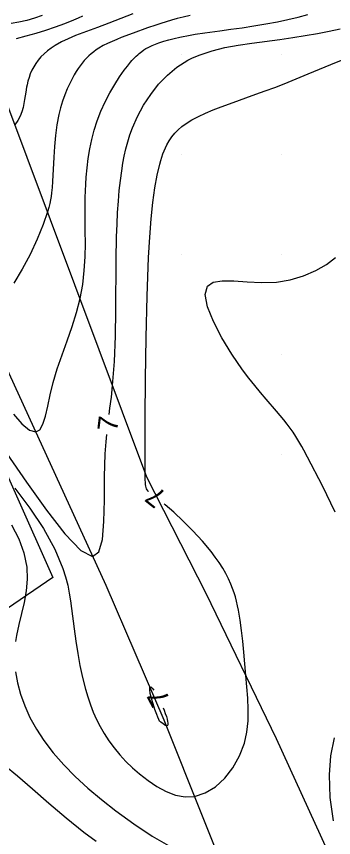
# Model space of a CAD drawing. Extents: x 2602990 to 2605851, y 618069 to 619180.
# Drawn here: x 2603993.5 to 2604025.2, y 618561.6 to 618643.8 of the extents above; entities that cross this region are included whole.
import ezdxf

# ---------------------------------------------------------------- set-up
doc = ezdxf.new("R2010")
doc.units = 0
for name, color, linetype in [('DTM Contours Minor', 7, 'Continuous'), ('DTM Contours Minor Text', 7, 'Continuous'), ('Exist DTM Crownline', 7, 'Continuous'), ('Exist DTM QL2 LIDAR Elevation Point', 7, 'Continuous'), ('Exist Roads EOP', 7, 'Continuous'), ('PH Exist DTM Breakline', 7, 'Continuous'), ('PH Exist DTM Obscure Area', 7, 'Continuous')]:
    doc.layers.add(name, color=color, linetype=linetype)

msp = doc.modelspace()

# ---------------------------------------------------------------- linework, layer by layer
at = {"layer": 'DTM Contours Minor'}
for points in [[(2603996.062, 618643.897), (2603995.301, 618643.63), (2603994.522, 618643.404), (2603993.733, 618643.226), (2603992.939, 618643.104)], [(2603993.175, 618603.983), (2603994.023, 618603.034), (2603994.782, 618602.407), (2603995.408, 618602.212), (2603995.809, 618602.439), (2603996.12, 618602.986), (2603996.377, 618603.792), (2603996.613, 618604.798), (2603996.862, 618605.942), (2603997.16, 618607.165), (2603997.572, 618608.545), (2603998.048, 618609.941), (2603998.551, 618611.347), (2603999.045, 618612.757), (2603999.492, 618614.163), (2603999.857, 618615.56), (2604000.118, 618616.981), (2604000.276, 618618.377), (2604000.355, 618619.744), (2604000.38, 618621.074), (2604000.373, 618622.361), (2604000.359, 618623.597), (2604000.356, 618624.308), (2604000.36, 618625.004), (2604000.373, 618625.686), (2604000.394, 618626.361), (2604000.427, 618627.032), (2604000.471, 618627.702), (2604000.557, 618628.649), (2604000.673, 618629.599), (2604000.826, 618630.548), (2604001.022, 618631.491), (2604001.264, 618632.425), (2604001.558, 618633.344), (2604001.939, 618634.317), (2604002.37, 618635.256), (2604002.837, 618636.148), (2604003.323, 618636.982), (2604003.81, 618637.745), (2604004.284, 618638.425), (2604004.6, 618638.845), (2604004.904, 618639.221), (2604005.052, 618639.392), (2604005.197, 618639.553), (2604005.34, 618639.702), (2604005.482, 618639.842), (2604005.623, 618639.973), (2604005.762, 618640.095), (2604005.902, 618640.208), (2604006.041, 618640.313), (2604006.247, 618640.455), (2604006.455, 618640.583), (2604006.663, 618640.697), (2604006.872, 618640.801), (2604007.081, 618640.896), (2604007.403, 618641.029), (2604007.745, 618641.155), (2604008.242, 618641.32), (2604008.757, 618641.472), (2604009.276, 618641.607), (2604009.852, 618641.739), (2604010.165, 618641.804), (2604010.549, 618641.878), (2604011.392, 618642.022), (2604012.339, 618642.166), (2604013.862, 618642.376), (2604014.944, 618642.521), (2604016.082, 618642.679), (2604017.256, 618642.854), (2604018.448, 618643.051), (2604019.637, 618643.273), (2604020.667, 618643.493), (2604021.677, 618643.739), (2604022.664, 618644.013)], [(2604010.89, 618643.895), (2604010.181, 618643.734), (2604009.59, 618643.587), (2604009.023, 618643.433), (2604008.477, 618643.273), (2604007.954, 618643.11), (2604007.453, 618642.946), (2604006.6, 618642.65), (2604005.164, 618642.124), (2604003.982, 618641.682), (2604003.519, 618641.503), (2604003.06, 618641.313), (2604002.608, 618641.109), (2604002.169, 618640.888), (2604001.748, 618640.645), (2604001.477, 618640.468), (2604001.217, 618640.278), (2604000.966, 618640.077), (2604000.725, 618639.862), (2604000.494, 618639.635), (2604000.271, 618639.394), (2604000.057, 618639.138), (2603999.85, 618638.867), (2603999.65, 618638.582), (2603999.457, 618638.282), (2603999.268, 618637.967), (2603999.084, 618637.637), (2603998.814, 618637.11), (2603998.555, 618636.548), (2603998.312, 618635.953), (2603998.089, 618635.326), (2603997.89, 618634.669), (2603997.718, 618633.982), (2603997.523, 618632.946), (2603997.382, 618631.875), (2603997.282, 618630.793), (2603997.213, 618629.724), (2603997.092, 618627.294), (2603997.049, 618626.679), (2603996.994, 618626.139), (2603996.946, 618625.796), (2603996.886, 618625.442), (2603996.809, 618625.072), (2603996.714, 618624.681), (2603996.596, 618624.261), (2603996.157, 618622.966), (2603995.566, 618621.512), (2603994.857, 618619.992), (2603994.064, 618618.494), (2603993.219, 618617.11)], [(2604005.143, 618644.075), (2604002.72, 618643.13), (2604001.606, 618642.709), (2604000.136, 618642.17), (2603999.396, 618641.884), (2603998.673, 618641.578), (2603997.984, 618641.249), (2603997.344, 618640.889), (2603996.947, 618640.627), (2603996.581, 618640.35), (2603996.244, 618640.059), (2603995.939, 618639.754), (2603995.664, 618639.436), (2603995.421, 618639.108), (2603995.21, 618638.767), (2603995.027, 618638.417), (2603994.872, 618638.06), (2603994.741, 618637.695), (2603994.632, 618637.326), (2603994.542, 618636.952), (2603994.493, 618636.713), (2603994.41, 618636.229), (2603994.295, 618635.487), (2603994.227, 618635.085), (2603994.139, 618634.675), (2603994.019, 618634.257), (2603993.854, 618633.831), (2603993.63, 618633.399), (2603993.336, 618632.96)], [(2604000.107, 618643.826), (2603999.663, 618643.629), (2603999.206, 618643.435), (2603998.309, 618643.079), (2603997.369, 618642.738), (2603996.4, 618642.413), (2603995.416, 618642.106), (2603994.43, 618641.822), (2603993.456, 618641.562)], [(2604002.767, 618603.947), (2604002.85, 618604.581), (2604002.991, 618605.703), (2604003.117, 618606.86), (2604003.295, 618609.258), (2604003.395, 618611.791), (2604003.442, 618614.381), (2604003.477, 618619.432), (2604003.514, 618621.74), (2604003.555, 618623.008), (2604003.612, 618624.197), (2604003.687, 618625.318), (2604003.78, 618626.378), (2604003.893, 618627.388), (2604004.024, 618628.356), (2604004.144, 618629.103), (2604004.282, 618629.832), (2604004.443, 618630.55), (2604004.631, 618631.258), (2604004.851, 618631.961), (2604005.108, 618632.664), (2604005.612, 618633.804), (2604006.22, 618634.926), (2604006.924, 618636.005), (2604007.718, 618637.014), (2604008.595, 618637.927), (2604009.549, 618638.72), (2604009.909, 618638.971), (2604010.279, 618639.204), (2604010.659, 618639.42), (2604011.051, 618639.619), (2604011.455, 618639.803), (2604011.872, 618639.973), (2604013.069, 618640.368), (2604014.346, 618640.682), (2604015.684, 618640.934), (2604017.062, 618641.144), (2604019.852, 618641.513), (2604021.143, 618641.696), (2604022.404, 618641.891), (2604023.622, 618642.1), (2604024.788, 618642.321), (2604025.889, 618642.555)], [(2604006.695, 618596.264), (2604006.662, 618596.296), (2604006.561, 618596.429), (2604006.507, 618596.533), (2604006.464, 618596.65), (2604006.432, 618596.786), (2604006.409, 618596.944), (2604006.394, 618597.129), (2604006.382, 618597.46), (2604006.378, 618598.159), (2604006.377, 618600.453), (2604006.383, 618603.672), (2604006.41, 618607.511), (2604006.467, 618611.661), (2604006.565, 618615.818), (2604006.717, 618619.674), (2604006.836, 618621.715), (2604006.98, 618623.55), (2604007.15, 618625.188), (2604007.346, 618626.639), (2604007.571, 618627.911), (2604007.825, 618629.014), (2604007.927, 618629.381), (2604008.035, 618629.728), (2604008.148, 618630.056), (2604008.269, 618630.367), (2604008.398, 618630.661), (2604008.536, 618630.941), (2604008.781, 618631.367), (2604009.054, 618631.762), (2604009.357, 618632.128), (2604009.692, 618632.469), (2604010.06, 618632.787), (2604010.464, 618633.085), (2604011.059, 618633.458), (2604011.713, 618633.806), (2604012.421, 618634.135), (2604013.176, 618634.451), (2604013.973, 618634.76), (2604014.804, 618635.066), (2604017.469, 618636.021), (2604018.399, 618636.358), (2604019.344, 618636.709), (2604020.301, 618637.076), (2604021.501, 618637.556), (2604022.694, 618638.049), (2604024.98, 618639.008), (2604026.034, 618639.442)], [(2604025.385, 618594.187), (2604024.965, 618595.092), (2604024.559, 618595.933), (2604024.154, 618596.744), (2604023.755, 618597.522), (2604022.992, 618598.977), (2604022.245, 618600.392), (2604022.052, 618600.747), (2604021.857, 618601.094), (2604021.657, 618601.436), (2604021.448, 618601.772), (2604021.178, 618602.18), (2604020.888, 618602.587), (2604020.578, 618602.999), (2604020.246, 618603.418), (2604019.891, 618603.85), (2604019.512, 618604.299), (2604018.479, 618605.496), (2604017.919, 618606.154), (2604017.338, 618606.858), (2604016.74, 618607.611), (2604016.133, 618608.42), (2604015.051, 618609.991), (2604014.046, 618611.641), (2604013.209, 618613.259), (2604012.628, 618614.736), (2604012.395, 618615.96), (2604012.601, 618616.822), (2604013.181, 618617.219), (2604014.085, 618617.356), (2604015.242, 618617.328), (2604016.58, 618617.231), (2604018.026, 618617.16), (2604019.509, 618617.211), (2604020.907, 618617.442), (2604022.236, 618617.839), (2604023.459, 618618.367), (2604024.538, 618618.988), (2604025.438, 618619.67)], [(2603992.481, 618600.104), (2603994.495, 618597.202), (2603996.49, 618594.4), (2603998.34, 618592.016), (2603999.921, 618590.364), (2604001.11, 618589.761), (2604001.738, 618590.229), (2604002.088, 618591.457), (2604002.241, 618593.247), (2604002.283, 618595.403), (2604002.295, 618597.728), (2604002.363, 618600.023), (2604002.45, 618601.214), (2604002.527, 618601.962)], [(2603993.31, 618596.602), (2603994.83, 618594.595), (2603996.184, 618592.538), (2603997.309, 618590.498), (2603998.141, 618588.539), (2603998.406, 618587.702), (2603998.611, 618586.889), (2603998.77, 618586.094), (2603998.895, 618585.311), (2603998.998, 618584.535), (2603999.249, 618582.523), (2603999.42, 618581.282), (2603999.614, 618580.048), (2603999.836, 618578.829), (2604000.092, 618577.635), (2604000.388, 618576.476), (2604000.623, 618575.686), (2604000.886, 618574.917), (2604001.178, 618574.167), (2604001.503, 618573.436), (2604001.865, 618572.722), (2604002.268, 618572.025), (2604002.744, 618571.298), (2604003.268, 618570.59), (2604003.838, 618569.903), (2604004.451, 618569.239), (2604005.106, 618568.6), (2604005.8, 618567.987), (2604006.657, 618567.313), (2604007.553, 618566.712), (2604008.479, 618566.219), (2604009.421, 618565.869), (2604010.371, 618565.697), (2604011.315, 618565.736), (2604012.39, 618566.077), (2604013.412, 618566.702), (2604014.347, 618567.563), (2604015.163, 618568.61), (2604015.828, 618569.796), (2604016.31, 618571.072), (2604016.555, 618572.174), (2604016.676, 618573.297), (2604016.7, 618574.431), (2604016.654, 618575.569), (2604016.565, 618576.701), (2604016.46, 618577.821), (2604016.352, 618579.005), (2604016.249, 618580.159), (2604016.141, 618581.278), (2604016.022, 618582.356), (2604015.883, 618583.389), (2604015.716, 618584.372), (2604015.624, 618584.824), (2604015.521, 618585.265), (2604015.406, 618585.698), (2604015.276, 618586.124), (2604015.131, 618586.545), (2604014.967, 618586.963), (2604014.726, 618587.504), (2604014.45, 618588.045), (2604014.137, 618588.589), (2604013.787, 618589.137), (2604013.398, 618589.691), (2604012.969, 618590.254), (2604012.101, 618591.285), (2604011.153, 618592.309), (2604010.18, 618593.283), (2604009.237, 618594.169), (2604008.379, 618594.925), (2604008.261, 618595.022)], [(2603992.978, 618592.932), (2603993.704, 618591.521), (2603994.225, 618590.099), (2603994.512, 618588.686), (2603994.559, 618587.489), (2603994.458, 618586.314), (2603994.255, 618585.16), (2603993.996, 618584.031), (2603993.729, 618582.926), (2603993.5, 618581.848), (2603993.402, 618581.236)], [(2603993.382, 618578.198), (2603993.579, 618577.09), (2603993.887, 618575.955), (2603994.307, 618574.803), (2603994.838, 618573.641), (2603995.481, 618572.478), (2603996.237, 618571.323), (2603997.165, 618570.108), (2603998.213, 618568.911), (2603999.374, 618567.731), (2604000.637, 618566.567), (2604001.997, 618565.42), (2604003.444, 618564.288), (2604005.231, 618562.992), (2604007.079, 618561.769), (2604008.942, 618560.672)], [(2604008.071, 618573.051), (2604007.929, 618573.151), (2604007.891, 618573.183), (2604007.854, 618573.224), (2604007.814, 618573.279), (2604007.729, 618573.435), (2604007.632, 618573.653), (2604007.526, 618573.92), (2604007.343, 618574.432), (2604007.164, 618574.994), (2604007.007, 618575.551), (2604006.889, 618576.051), (2604006.827, 618576.44), (2604006.838, 618576.664), (2604006.927, 618576.69), (2604007.078, 618576.556), (2604007.229, 618576.356)], [(2604008.171, 618574.595), (2604008.269, 618574.36), (2604008.391, 618574.043), (2604008.492, 618573.746), (2604008.57, 618573.476), (2604008.622, 618573.241), (2604008.64, 618573.102), (2604008.643, 618572.987), (2604008.629, 618572.898), (2604008.598, 618572.839), (2604008.549, 618572.812), (2604008.48, 618572.82), (2604008.421, 618572.835), (2604008.351, 618572.87), (2604008.132, 618573.016), (2604008.071, 618573.051)], [(2604025.247, 618563.302), (2604024.908, 618565.609), (2604024.815, 618567.896), (2604024.981, 618569.796), (2604025.335, 618571.607)], [(2603992.28, 618568.877), (2603993.599, 618567.801), (2603995.102, 618566.497), (2603996.74, 618565.06), (2603998.464, 618563.584), (2604000.225, 618562.165), (2604001.454, 618561.25)]]:
    msp.add_lwpolyline(points, dxfattribs=at)
at = {"layer": 'Exist DTM Crownline'}
msp.add_spline([(2603233.488, 618380.754), (2603285.185, 618400.095), (2603335.457, 618418.629), (2603390.812, 618439.069), (2603440.087, 618457.325), (2603493.996, 618477.231), (2603542.655, 618495.301), (2603600.808, 618516.867), (2603653.659, 618536.362), (2603706.222, 618555.742), (2603764.811, 618577.593), (2603823.52, 618599.847), (2603878.564, 618620.56), (2603937.951, 618643.078), (2603997.369, 618665.789), (2604036.209, 618680.665), (2604055.311, 618688.017)], degree=3, dxfattribs=at)
at = {"layer": 'Exist DTM QL2 LIDAR Elevation Point'}
for p, q in [((2604010, 618640), (2604010, 618640)), ((2604020, 618640), (2604020, 618640)), ((2604010, 618630), (2604010, 618630)), ((2604020, 618630), (2604020, 618630)), ((2604010, 618620), (2604010, 618620)), ((2604020, 618620), (2604020, 618620)), ((2604020, 618610), (2604020, 618610)), ((2604020, 618600), (2604020, 618600))]:
    msp.add_line(p, q, dxfattribs=at)
at = {"layer": 'Exist Roads EOP'}
for points in [[(2603230.17, 618389.98), (2603282.929, 618409.597), (2603332.773, 618427.868), (2603388.167, 618448.413), (2603437.203, 618466.721), (2603490.778, 618486.527), (2603539.039, 618504.558), (2603597.451, 618526.156), (2603651.053, 618545.972), (2603705.208, 618566.084), (2603762.02, 618587.183), (2603820.334, 618609.162), (2603876.341, 618629.99), (2603934.909, 618652.28), (2603996.409, 618675.568), (2604033.216, 618689.957), (2604052.01, 618697.199)], [(2604034.633, 618668.486), (2603984.89, 618650.123), (2603936.767, 618631.654), (2603888.195, 618613.335), (2603837.766, 618594.258), (2603782.918, 618573.705), (2603731.939, 618554.39), (2603671.126, 618532.171), (2603621.822, 618514.106), (2603561.545, 618491.877), (2603506.421, 618471.293), (2603452.163, 618451.33), (2603398.364, 618431.316), (2603341.431, 618410.355), (2603281.65, 618388.199), (2603223.033, 618366.475), (2603185.717, 618352.612)]]:
    msp.add_spline(points, degree=3, dxfattribs=at)
at = {"layer": 'PH Exist DTM Breakline'}
for points in [[(2604045.714, 618453.546), (2604044.946, 618473.566), (2604043.333, 618491.969), (2604041.8, 618507.386), (2604040.227, 618514.293), (2604035.859, 618528.229), (2604032.582, 618541.816), (2604027.277, 618554.564), (2604019.525, 618571.495), (2604012.48, 618586.034), (2604006.554, 618597.689), (2603992.13, 618636.179), (2603991.872, 618638.982), (2603991.977, 618641.654), (2603992.516, 618646.05), (2603993.333, 618649.771), (2603994.146, 618652.056)], [(2604039.099, 618441.937), (2604038.633, 618446.16), (2604036.671, 618455.507), (2604035.673, 618467.671), (2604035.277, 618478.62), (2604033.892, 618500.873), (2604030.61, 618514.776), (2604025.18, 618530.601), (2604016.09, 618553.807), (2604008.263, 618573.362), (2604002.452, 618586.829), (2603981.38, 618632.847), (2603979.807, 618635.771), (2603978.555, 618638.427), (2603977.233, 618639.272), (2603974.326, 618640.189), (2603971.149, 618640.923), (2603968.018, 618641.656), (2603966.006, 618642.026)]]:
    msp.add_lwpolyline(points, dxfattribs=at)
at = {"layer": 'PH Exist DTM Obscure Area'}
msp.add_lwpolyline([(2603908.097, 618596.875), (2603916.675, 618598.063), (2603925.238, 618600.615), (2603935.325, 618601.003), (2603944.019, 618603.966), (2603949.149, 618608.525), (2603952.722, 618618.111), (2603960.339, 618619.834), (2603964.836, 618620.158), (2603969.864, 618621.716), (2603978.364, 618629.722), (2603997.117, 618587.66), (2603987.374, 618581.003), (2603980.595, 618577.517), (2603972.739, 618572.791), (2603966.001, 618565.759), (2603959.59, 618565.822), (2603948.498, 618569.924), (2603944.311, 618578.331), (2603937.375, 618576.616), (2603936.326, 618572.922), (2603934.487, 618566.764), (2603926.766, 618562.176), (2603919.177, 618557.998)], dxfattribs=at)

# ---------------------------------------------------------------- texts
at = {"layer": 'DTM Contours Minor Text'}
for rotation, p in [(83.11003, (2604003.556, 618602.186)), (141.59507, (2604008.614, 618596.024)), (118.14711, (2604008.932, 618575.394))]:
    msp.add_text('7', height=2, rotation=rotation, dxfattribs=at).set_placement(p)

doc.saveas('drawing.dxf')
